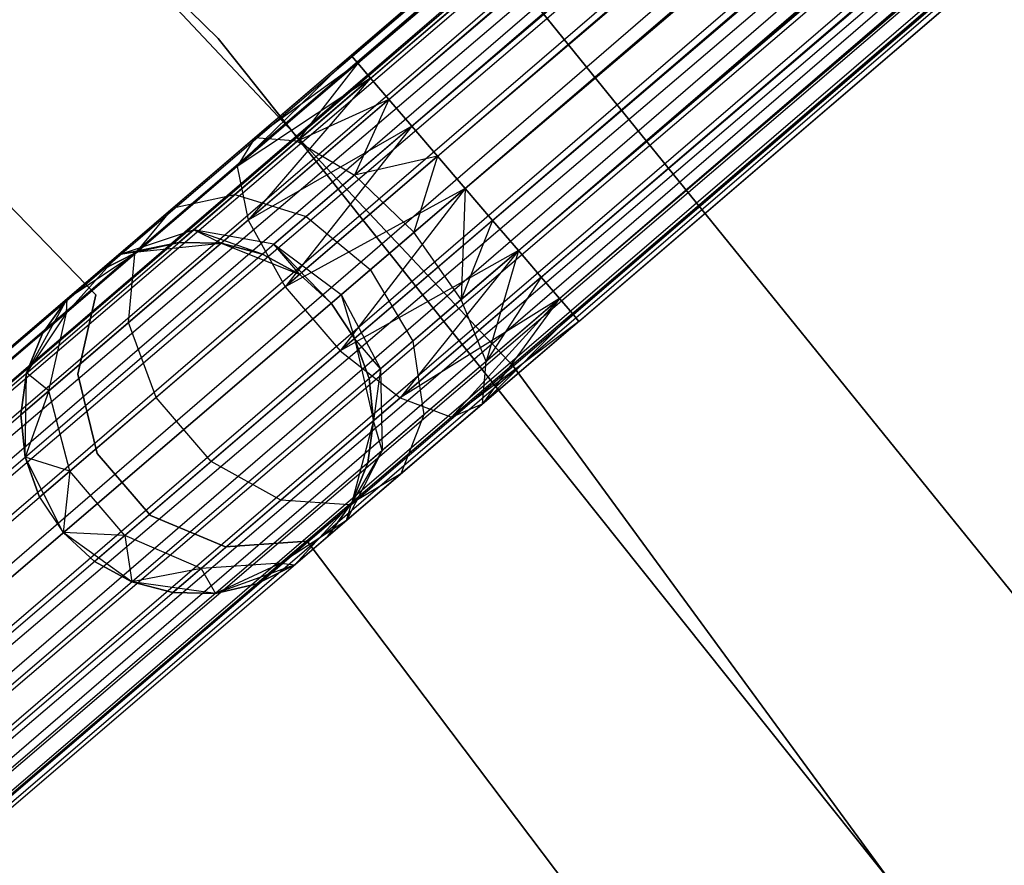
# Model space of a CAD drawing. Extents: x -189 to 189, y -189 to 189.
# Tile 286 of 338: x 44.89 to 50.47, y 36.73 to 41.53. Entities that reach past the tile are written whole.
import ezdxf

# ---------------------------------------------------------------- set-up
doc = ezdxf.new("R2010")
doc.units = 0
doc.header["$LTSCALE"] = 25.4
doc.layers.get('0').update_dxf_attribs({"linetype": 'CONTINUOUS'})

# ---------------------------------------------------------------- blocks, each defined once
blk = doc.blocks.new('NL2500012474_STL')
at = {"color": 0}
for p, q in [((318.6076, 110.3772, 177.3795), (223.4985, 28.8927, 177.6205)), ((318.6076, 110.3772, 177.3795), (223.4985, 28.8927, 177.3795)), ((318.6076, 110.3772, 177.3795), (223.4985, 28.8927, 177.6205)), ((318.6076, 110.3772, 177.3795), (223.4985, 28.8927, 177.3795)), ((223.536, 28.8489, 177.1454), (318.6076, 110.3772, 177.3795)), ((223.536, 28.8489, 177.1454), (318.6076, 110.3772, 177.3795)), ((223.6089, 28.7638, 176.9319), (318.6076, 110.3772, 177.3795)), ((223.6089, 28.7638, 176.9319), (318.6076, 110.3772, 177.3795)), ((318.6451, 110.3334, 177.8546), (223.4985, 28.8927, 177.6205)), ((318.6451, 110.3334, 177.8546), (223.4985, 28.8927, 177.6205)), ((318.6451, 110.3334, 177.8546), (223.536, 28.8489, 177.8546)), ((318.6451, 110.3334, 177.8546), (223.536, 28.8489, 177.8546)), ((318.6451, 110.3334, 177.8546), (223.6089, 28.7638, 178.0681)), ((318.6451, 110.3334, 177.8546), (223.6089, 28.7638, 178.0681)), ((223.6089, 28.7638, 176.9319), (318.718, 110.2483, 176.9319)), ((223.6089, 28.7638, 176.9319), (318.718, 110.2483, 176.9319)), ((223.7129, 28.6424, 176.7515), (318.718, 110.2483, 176.9319)), ((223.7129, 28.6424, 176.7515), (318.718, 110.2483, 176.9319)), ((223.842, 28.4918, 176.6146), (318.718, 110.2483, 176.9319)), ((223.842, 28.4918, 176.6146), (318.718, 110.2483, 176.9319)), ((318.822, 110.1269, 178.2485), (223.6089, 28.7638, 178.0681)), ((318.822, 110.1269, 178.2485), (223.6089, 28.7638, 178.0681)), ((318.822, 110.1269, 178.2485), (223.7129, 28.6424, 178.2485)), ((318.822, 110.1269, 178.2485), (223.7129, 28.6424, 178.2485)), ((318.9511, 109.9763, 176.6146), (223.842, 28.4918, 176.6146)), ((318.9511, 109.9763, 176.6146), (223.842, 28.4918, 176.6146)), ((223.9886, 28.3206, 176.5291), (318.9511, 109.9763, 176.6146)), ((223.9886, 28.3206, 176.5291), (318.9511, 109.9763, 176.6146)), ((224.1443, 28.1389, 176.5), (318.9511, 109.9763, 176.6146)), ((224.1443, 28.1389, 176.5), (318.9511, 109.9763, 176.6146)), ((319.0977, 109.8051, 178.4709), (223.7129, 28.6424, 178.2485)), ((319.0977, 109.8051, 178.4709), (223.7129, 28.6424, 178.2485)), ((319.0977, 109.8051, 178.4709), (223.842, 28.4918, 178.3855)), ((319.0977, 109.8051, 178.4709), (223.842, 28.4918, 178.3855)), ((319.0977, 109.8051, 178.4709), (223.9886, 28.3206, 178.4709)), ((319.0977, 109.8051, 178.4709), (223.9886, 28.3206, 178.4709)), ((319.2534, 109.6234, 178.5), (224.1443, 28.1389, 178.5)), ((319.2534, 109.6234, 178.5), (224.1443, 28.1389, 178.5)), ((224.1443, 28.1389, 176.5), (319.2534, 109.6234, 176.5)), ((224.1443, 28.1389, 176.5), (319.2534, 109.6234, 176.5)), ((224.3, 27.9571, 176.5291), (319.2534, 109.6234, 176.5)), ((224.3, 27.9571, 176.5291), (319.2534, 109.6234, 176.5)), ((224.4467, 27.7859, 176.6146), (319.2534, 109.6234, 176.5)), ((224.4467, 27.7859, 176.6146), (319.2534, 109.6234, 176.5)), ((319.4091, 109.4416, 178.4709), (224.3, 27.9571, 178.4709)), ((319.4091, 109.4416, 178.4709), (224.3, 27.9571, 178.4709)), ((319.5558, 109.2705, 176.6146), (224.4467, 27.7859, 176.6146)), ((319.5558, 109.2705, 176.6146), (224.4467, 27.7859, 176.6146)), ((319.5558, 109.2705, 176.6146), (224.5758, 27.6353, 176.7515)), ((319.5558, 109.2705, 176.6146), (224.5758, 27.6353, 176.7515)), ((319.5558, 109.2705, 176.6146), (224.6798, 27.5139, 176.9319)), ((319.5558, 109.2705, 176.6146), (224.6798, 27.5139, 176.9319)), ((319.6849, 109.1198, 178.2485), (224.3, 27.9571, 178.4709)), ((319.6849, 109.1198, 178.2485), (224.3, 27.9571, 178.4709)), ((319.6849, 109.1198, 178.2485), (224.4467, 27.7859, 178.3855)), ((319.6849, 109.1198, 178.2485), (224.4467, 27.7859, 178.3855)), ((319.6849, 109.1198, 178.2485), (224.5758, 27.6353, 178.2485)), ((319.6849, 109.1198, 178.2485), (224.5758, 27.6353, 178.2485)), ((319.7889, 108.9984, 176.9319), (224.6798, 27.5139, 176.9319)), ((319.7889, 108.9984, 176.9319), (224.6798, 27.5139, 176.9319)), ((319.7889, 108.9984, 176.9319), (224.7527, 27.4288, 177.1454)), ((319.7889, 108.9984, 176.9319), (224.7527, 27.4288, 177.1454)), ((319.7889, 108.9984, 176.9319), (224.7902, 27.385, 177.3795)), ((319.7889, 108.9984, 176.9319), (224.7902, 27.385, 177.3795)), ((319.8618, 108.9133, 177.8546), (224.5758, 27.6353, 178.2485)), ((319.8618, 108.9133, 177.8546), (224.5758, 27.6353, 178.2485)), ((319.8618, 108.9133, 177.8546), (224.6798, 27.5139, 178.0681)), ((319.8618, 108.9133, 177.8546), (224.6798, 27.5139, 178.0681)), ((319.8618, 108.9133, 177.8546), (224.7527, 27.4288, 177.8546)), ((319.8618, 108.9133, 177.8546), (224.7527, 27.4288, 177.8546)), ((319.8993, 108.8695, 177.3795), (224.7527, 27.4288, 177.8546)), ((319.8993, 108.8695, 177.3795), (224.7527, 27.4288, 177.8546)), ((319.8993, 108.8695, 177.3795), (224.7902, 27.385, 177.3795)), ((319.8993, 108.8695, 177.3795), (224.7902, 27.385, 177.6205)), ((319.8993, 108.8695, 177.3795), (224.7902, 27.385, 177.3795)), ((319.8993, 108.8695, 177.3795), (224.7902, 27.385, 177.6205)), ((238.079, 41.3846, 27.3795), (312.7663, 105.3727, 27.6205)), ((238.079, 41.3846, 27.3795), (312.7663, 105.3727, 27.6205)), ((238.079, 41.3846, 27.6205), (312.7663, 105.3727, 27.6205)), ((238.079, 41.3846, 27.6205), (312.7663, 105.3727, 27.6205)), ((238.1166, 41.3408, 27.1454), (312.7663, 105.3727, 27.6205)), ((238.1166, 41.3408, 27.1454), (312.7663, 105.3727, 27.6205)), ((238.1166, 41.3408, 27.1454), (312.8038, 105.3289, 27.1454)), ((238.1166, 41.3408, 27.1454), (312.8038, 105.3289, 27.1454)), ((238.1895, 41.2557, 26.9319), (312.8038, 105.3289, 27.1454)), ((238.1895, 41.2557, 26.9319), (312.8038, 105.3289, 27.1454)), ((238.079, 41.3846, 27.6205), (312.8767, 105.2438, 28.0681)), ((238.079, 41.3846, 27.6205), (312.8767, 105.2438, 28.0681)), ((238.1166, 41.3408, 27.8546), (312.8767, 105.2438, 28.0681)), ((238.1166, 41.3408, 27.8546), (312.8767, 105.2438, 28.0681)), ((238.1895, 41.2557, 28.0681), (312.8767, 105.2438, 28.0681)), ((238.1895, 41.2557, 28.0681), (312.8767, 105.2438, 28.0681)), ((238.1895, 41.2557, 26.9319), (312.9807, 105.1224, 26.7515)), ((238.1895, 41.2557, 26.9319), (312.9807, 105.1224, 26.7515)), ((238.2935, 41.1343, 26.7515), (312.9807, 105.1224, 26.7515)), ((238.2935, 41.1343, 26.7515), (312.9807, 105.1224, 26.7515)), ((238.4225, 40.9836, 26.6146), (312.9807, 105.1224, 26.7515)), ((238.4225, 40.9836, 26.6146), (312.9807, 105.1224, 26.7515)), ((238.1895, 41.2557, 28.0681), (313.1098, 104.9718, 28.3855)), ((238.1895, 41.2557, 28.0681), (313.1098, 104.9718, 28.3855)), ((238.2935, 41.1343, 28.2485), (313.1098, 104.9718, 28.3855)), ((238.2935, 41.1343, 28.2485), (313.1098, 104.9718, 28.3855)), ((238.4225, 40.9836, 28.3855), (313.1098, 104.9718, 28.3855)), ((238.4225, 40.9836, 28.3855), (313.1098, 104.9718, 28.3855)), ((238.4225, 40.9836, 26.6146), (313.2564, 104.8006, 26.5291)), ((238.4225, 40.9836, 26.6146), (313.2564, 104.8006, 26.5291)), ((238.5692, 40.8125, 26.5291), (313.2564, 104.8006, 26.5291)), ((238.5692, 40.8125, 26.5291), (313.2564, 104.8006, 26.5291)), ((238.4225, 40.9836, 28.3855), (313.4122, 104.6189, 28.5)), ((238.4225, 40.9836, 28.3855), (313.4122, 104.6189, 28.5)), ((238.5692, 40.8125, 28.4709), (313.4122, 104.6189, 28.5)), ((238.5692, 40.8125, 28.4709), (313.4122, 104.6189, 28.5)), ((313.4122, 104.6189, 28.5), (238.7249, 40.6307, 28.5)), ((238.7249, 40.6307, 26.5), (313.4122, 104.6189, 26.5)), ((238.7249, 40.6307, 26.5), (313.4122, 104.6189, 26.5)), ((313.4122, 104.6189, 28.5), (238.7249, 40.6307, 28.5)), ((238.8806, 40.449, 26.5291), (313.5679, 104.4371, 26.5291)), ((238.8806, 40.449, 26.5291), (313.5679, 104.4371, 26.5291)), ((239.0273, 40.2778, 26.6146), (313.5679, 104.4371, 26.5291)), ((239.0273, 40.2778, 26.6146), (313.5679, 104.4371, 26.5291)), ((238.7249, 40.6307, 28.5), (313.7145, 104.2659, 28.3855)), ((238.7249, 40.6307, 28.5), (313.7145, 104.2659, 28.3855)), ((238.8806, 40.449, 28.4709), (313.7145, 104.2659, 28.3855)), ((238.8806, 40.449, 28.4709), (313.7145, 104.2659, 28.3855)), ((239.0273, 40.2778, 28.3855), (313.7145, 104.2659, 28.3855)), ((239.0273, 40.2778, 28.3855), (313.7145, 104.2659, 28.3855)), ((239.0273, 40.2778, 26.6146), (313.8436, 104.1153, 26.7515)), ((239.0273, 40.2778, 26.6146), (313.8436, 104.1153, 26.7515)), ((239.1563, 40.1272, 26.7515), (313.8436, 104.1153, 26.7515)), ((239.1563, 40.1272, 26.7515), (313.8436, 104.1153, 26.7515)), ((239.2604, 40.0058, 26.9319), (313.8436, 104.1153, 26.7515)), ((239.2604, 40.0058, 26.9319), (313.8436, 104.1153, 26.7515)), ((239.0273, 40.2778, 28.3855), (313.9476, 103.9939, 28.0681)), ((239.0273, 40.2778, 28.3855), (313.9476, 103.9939, 28.0681)), ((239.1563, 40.1272, 28.2485), (313.9476, 103.9939, 28.0681)), ((239.1563, 40.1272, 28.2485), (313.9476, 103.9939, 28.0681)), ((239.2604, 40.0058, 28.0681), (313.9476, 103.9939, 28.0681)), ((239.2604, 40.0058, 28.0681), (313.9476, 103.9939, 28.0681)), ((239.2604, 40.0058, 26.9319), (314.0205, 103.9088, 27.1454)), ((239.2604, 40.0058, 26.9319), (314.0205, 103.9088, 27.1454)), ((239.3333, 39.9207, 27.1454), (314.0205, 103.9088, 27.1454)), ((239.3333, 39.9207, 27.1454), (314.0205, 103.9088, 27.1454)), ((239.3708, 39.8769, 27.6205), (314.0205, 103.9088, 27.1454)), ((239.3708, 39.8769, 27.6205), (314.0205, 103.9088, 27.1454)), ((239.3708, 39.8769, 27.3795), (314.0205, 103.9088, 27.1454)), ((239.3708, 39.8769, 27.3795), (314.0205, 103.9088, 27.1454)), ((239.2604, 40.0058, 28.0681), (314.058, 103.865, 27.6205)), ((239.2604, 40.0058, 28.0681), (314.058, 103.865, 27.6205)), ((239.3333, 39.9207, 27.8546), (314.058, 103.865, 27.6205)), ((239.3333, 39.9207, 27.8546), (314.058, 103.865, 27.6205)), ((239.3708, 39.8769, 27.6205), (314.058, 103.865, 27.6205)), ((239.3708, 39.8769, 27.6205), (314.058, 103.865, 27.6205)), ((231.9887, 46.7231, 20), (237.3248, 41.48, 20)), ((237.3248, 41.48, 19), (231.9887, 46.7231, 19)), ((231.9887, 46.7231, 20), (237.3248, 41.48, 20)), ((237.3248, 41.48, 19), (231.9887, 46.7231, 19)), ((233.7693, 45.1803, 26.5), (239.0005, 39.6209, 26.5)), ((239.0005, 39.6209, 17), (233.7693, 45.1803, 17)), ((239.0005, 39.6209, 17), (233.7693, 45.1803, 17)), ((233.7693, 45.1803, 26.5), (239.0005, 39.6209, 26.5)), ((232.7271, 44.055, 22), (236.6325, 40.0275, 22)), ((236.6325, 40.0275, 20), (232.7271, 44.055, 20)), ((236.6325, 40.0275, 20), (232.7271, 44.055, 20)), ((232.7271, 44.055, 22), (236.6325, 40.0275, 22)), ((243.0006, 36.8865, 26.5), (238.1768, 42.8473, 26.5)), ((238.1768, 42.8473, 17), (243.0006, 36.8865, 17)), ((243.0006, 36.8865, 26.5), (238.1768, 42.8473, 26.5)), ((238.1768, 42.8473, 17), (243.0006, 36.8865, 17)), ((237.3248, 41.48, 20), (237.3248, 41.48, 19)), ((237.3248, 41.48, 20), (241.9899, 35.6319, 20)), ((241.9899, 35.6319, 19), (237.3248, 41.48, 19)), ((237.3248, 41.48, 20), (237.3248, 41.48, 19)), ((237.3248, 41.48, 20), (241.9899, 35.6319, 20)), ((241.9899, 35.6319, 19), (237.3248, 41.48, 19)), ((238.079, 41.3846, 27.6205), (237.4323, 40.7545, 27.6754)), ((238.079, 41.3846, 27.6205), (237.4323, 40.7545, 27.6754)), ((238.079, 41.3846, 27.3795), (237.5328, 40.9167, 27.2364)), ((238.079, 41.3846, 27.6205), (237.5328, 40.9167, 27.2364)), ((238.079, 41.3846, 27.6205), (237.5328, 40.9167, 27.2364)), ((238.079, 41.3846, 27.3795), (237.5328, 40.9167, 27.2364)), ((238.1166, 41.3408, 27.1454), (238.079, 41.3846, 27.3795)), ((238.079, 41.3846, 27.6205), (238.1166, 41.3408, 27.8546)), ((238.079, 41.3846, 27.6205), (238.1166, 41.3408, 27.8546)), ((238.1166, 41.3408, 27.1454), (238.079, 41.3846, 27.3795)), ((238.1166, 41.3408, 27.8546), (237.4323, 40.7545, 27.6754)), ((238.1166, 41.3408, 27.8546), (237.4323, 40.7545, 27.6754)), ((238.1166, 41.3408, 27.1454), (237.5328, 40.9167, 27.2364)), ((238.1166, 41.3408, 27.1454), (237.5328, 40.9167, 27.2364)), ((238.1166, 41.3408, 27.1454), (237.7733, 40.8992, 26.8229)), ((238.1166, 41.3408, 27.1454), (237.7733, 40.8992, 26.8229)), ((238.1895, 41.2557, 26.9319), (238.1166, 41.3408, 27.1454)), ((238.1166, 41.3408, 27.8546), (238.1895, 41.2557, 28.0681)), ((238.1166, 41.3408, 27.8546), (238.1895, 41.2557, 28.0681)), ((238.1895, 41.2557, 26.9319), (238.1166, 41.3408, 27.1454)), ((238.1895, 41.2557, 28.0681), (237.4323, 40.7545, 27.6754)), ((238.1895, 41.2557, 28.0681), (237.4323, 40.7545, 27.6754)), ((238.1895, 41.2557, 28.0681), (237.4947, 40.45, 28.0393)), ((238.1895, 41.2557, 28.0681), (237.4947, 40.45, 28.0393)), ((238.1895, 41.2557, 26.9319), (237.7733, 40.8992, 26.8229)), ((238.1895, 41.2557, 26.9319), (237.7733, 40.8992, 26.8229)), ((238.2935, 41.1343, 26.7515), (238.1895, 41.2557, 26.9319)), ((238.1895, 41.2557, 28.0681), (238.2935, 41.1343, 28.2485)), ((238.1895, 41.2557, 28.0681), (238.2935, 41.1343, 28.2485)), ((238.2935, 41.1343, 26.7515), (238.1895, 41.2557, 26.9319)), ((238.2935, 41.1343, 28.2485), (237.4947, 40.45, 28.0393)), ((238.2935, 41.1343, 28.2485), (237.4947, 40.45, 28.0393)), ((238.2935, 41.1343, 26.7515), (237.7733, 40.8992, 26.8229)), ((238.2935, 41.1343, 26.7515), (237.7733, 40.8992, 26.8229)), ((238.2935, 41.1343, 26.7515), (238.0986, 40.7061, 26.5297)), ((238.2935, 41.1343, 26.7515), (238.0986, 40.7061, 26.5297)), ((238.4225, 40.9836, 26.6146), (238.2935, 41.1343, 26.7515)), ((238.2935, 41.1343, 28.2485), (238.4225, 40.9836, 28.3855)), ((238.2935, 41.1343, 28.2485), (238.4225, 40.9836, 28.3855)), ((238.4225, 40.9836, 26.6146), (238.2935, 41.1343, 26.7515)), ((238.4225, 40.9836, 28.3855), (237.4947, 40.45, 28.0393)), ((238.4225, 40.9836, 28.3855), (237.4947, 40.45, 28.0393)), ((238.4225, 40.9836, 28.3855), (237.7058, 40.0728, 28.2448)), ((238.4225, 40.9836, 28.3855), (237.7058, 40.0728, 28.2448)), ((238.4225, 40.9836, 26.6146), (238.0986, 40.7061, 26.5297)), ((238.4225, 40.9836, 26.6146), (238.0986, 40.7061, 26.5297)), ((238.5692, 40.8125, 26.5291), (238.4225, 40.9836, 26.6146)), ((238.4225, 40.9836, 28.3855), (238.5692, 40.8125, 28.4709)), ((238.4225, 40.9836, 28.3855), (238.5692, 40.8125, 28.4709)), ((238.5692, 40.8125, 26.5291), (238.4225, 40.9836, 26.6146)), ((237.5328, 40.9167, 27.2364), (237.0698, 40.5199, 26.829)), ((237.5328, 40.9167, 27.2364), (237.0698, 40.5199, 26.829)), ((237.7733, 40.8992, 26.8229), (237.4205, 40.5969, 26.5125)), ((237.7733, 40.8992, 26.8229), (237.4205, 40.5969, 26.5125)), ((237.5328, 40.9167, 27.2364), (237.4323, 40.7545, 27.6754)), ((237.5328, 40.9167, 27.2364), (237.4323, 40.7545, 27.6754)), ((237.7733, 40.8992, 26.8229), (237.5328, 40.9167, 27.2364)), ((237.7733, 40.8992, 26.8229), (237.5328, 40.9167, 27.2364)), ((237.7733, 40.8992, 26.8229), (238.0986, 40.7061, 26.5297)), ((237.7733, 40.8992, 26.8229), (238.0986, 40.7061, 26.5297)), ((238.5692, 40.8125, 28.4709), (237.7058, 40.0728, 28.2448)), ((238.5692, 40.8125, 28.4709), (237.7058, 40.0728, 28.2448)), ((238.5692, 40.8125, 26.5291), (238.0986, 40.7061, 26.5297)), ((238.5692, 40.8125, 26.5291), (238.0986, 40.7061, 26.5297)), ((238.5692, 40.8125, 26.5291), (238.4343, 40.3818, 26.4239)), ((238.5692, 40.8125, 26.5291), (238.4343, 40.3818, 26.4239)), ((238.7249, 40.6307, 26.5), (238.5692, 40.8125, 26.5291)), ((238.5692, 40.8125, 28.4709), (238.7249, 40.6307, 28.5)), ((238.5692, 40.8125, 28.4709), (238.7249, 40.6307, 28.5)), ((238.7249, 40.6307, 26.5), (238.5692, 40.8125, 26.5291)), ((237.4323, 40.7545, 27.6754), (236.8522, 40.2575, 27.165)), ((237.4323, 40.7545, 27.6754), (236.8522, 40.2575, 27.165)), ((237.4323, 40.7545, 27.6754), (237.4947, 40.45, 28.0393)), ((237.4323, 40.7545, 27.6754), (237.4947, 40.45, 28.0393)), ((238.0986, 40.7061, 26.5297), (237.8241, 40.4709, 26.2881)), ((238.0986, 40.7061, 26.5297), (237.8241, 40.4709, 26.2881)), ((238.0986, 40.7061, 26.5297), (238.4343, 40.3818, 26.4239)), ((238.0986, 40.7061, 26.5297), (238.4343, 40.3818, 26.4239)), ((237.0698, 40.5199, 26.829), (237.4205, 40.5969, 26.5125)), ((237.0698, 40.5199, 26.829), (237.4205, 40.5969, 26.5125)), ((237.4205, 40.5969, 26.5125), (237.1848, 40.395, 26.048)), ((237.4205, 40.5969, 26.5125), (237.1848, 40.395, 26.048)), ((237.4205, 40.5969, 26.5125), (237.8241, 40.4709, 26.2881)), ((237.4205, 40.5969, 26.5125), (237.8241, 40.4709, 26.2881)), ((238.7249, 40.6307, 28.5), (237.7058, 40.0728, 28.2448)), ((238.7249, 40.6307, 28.5), (237.7058, 40.0728, 28.2448)), ((238.7249, 40.6307, 28.5), (238.0172, 39.7093, 28.2448)), ((238.7249, 40.6307, 28.5), (238.0172, 39.7093, 28.2448)), ((238.4343, 40.3818, 26.4239), (238.7249, 40.6307, 26.5)), ((238.4343, 40.3818, 26.4239), (238.7249, 40.6307, 26.5)), ((238.7249, 40.6307, 26.5), (238.7034, 40.0003, 26.5297)), ((238.7249, 40.6307, 26.5), (238.7034, 40.0003, 26.5297)), ((238.7249, 40.6307, 28.5), (238.8806, 40.449, 28.4709)), ((238.8806, 40.449, 26.5291), (238.7249, 40.6307, 26.5)), ((238.8806, 40.449, 26.5291), (238.7249, 40.6307, 26.5)), ((238.7249, 40.6307, 28.5), (238.8806, 40.449, 28.4709)), ((237.0698, 40.5199, 26.829), (236.7604, 40.2549, 26.2192)), ((237.0698, 40.5199, 26.829), (236.7604, 40.2549, 26.2192)), ((236.8522, 40.2575, 27.165), (237.0698, 40.5199, 26.829)), ((236.8522, 40.2575, 27.165), (237.0698, 40.5199, 26.829)), ((237.4947, 40.45, 28.0393), (236.8176, 39.8698, 27.4435)), ((237.4947, 40.45, 28.0393), (236.8176, 39.8698, 27.4435)), ((237.4947, 40.45, 28.0393), (237.7058, 40.0728, 28.2448)), ((237.4947, 40.45, 28.0393), (237.7058, 40.0728, 28.2448)), ((237.8241, 40.4709, 26.2881), (237.6406, 40.3137, 25.9265)), ((237.8241, 40.4709, 26.2881), (237.6406, 40.3137, 25.9265)), ((237.8241, 40.4709, 26.2881), (238.1879, 40.1707, 26.2071)), ((237.8241, 40.4709, 26.2881), (238.1879, 40.1707, 26.2071)), ((238.8806, 40.449, 28.4709), (238.0172, 39.7093, 28.2448)), ((238.8806, 40.449, 28.4709), (238.0172, 39.7093, 28.2448)), ((238.8806, 40.449, 26.5291), (238.7034, 40.0003, 26.5297)), ((238.8806, 40.449, 26.5291), (238.7034, 40.0003, 26.5297)), ((238.8806, 40.449, 28.4709), (239.0273, 40.2778, 28.3855)), ((239.0273, 40.2778, 26.6146), (238.8806, 40.449, 26.5291)), ((239.0273, 40.2778, 26.6146), (238.8806, 40.449, 26.5291)), ((238.8806, 40.449, 28.4709), (239.0273, 40.2778, 28.3855)), ((236.7604, 40.2549, 26.2192), (237.1848, 40.395, 26.048)), ((236.7604, 40.2549, 26.2192), (237.1848, 40.395, 26.048)), ((237.1848, 40.395, 26.048), (237.102, 40.3241, 25.5)), ((237.1848, 40.395, 26.048), (237.102, 40.3241, 25.5)), ((237.6406, 40.3137, 25.9265), (237.1848, 40.395, 26.048)), ((237.5762, 40.2585, 25.5), (237.1848, 40.395, 26.048)), ((237.6406, 40.3137, 25.9265), (237.1848, 40.395, 26.048)), ((237.5762, 40.2585, 25.5), (237.1848, 40.395, 26.048)), ((237.3431, 40.3201, 25.5), (237.1848, 40.395, 26.048)), ((237.3431, 40.3201, 25.5), (237.1848, 40.395, 26.048)), ((238.1879, 40.1707, 26.2071), (238.4343, 40.3818, 26.4239)), ((238.1879, 40.1707, 26.2071), (238.4343, 40.3818, 26.4239)), ((238.7034, 40.0003, 26.5297), (238.4343, 40.3818, 26.4239)), ((238.7034, 40.0003, 26.5297), (238.4343, 40.3818, 26.4239)), ((237.102, 40.3241, 25.5), (236.7604, 40.2549, 26.2192)), ((237.102, 40.3241, 25.5), (236.7604, 40.2549, 26.2192)), ((237.102, 40.3241, 25.5), (236.8671, 40.2703, 25.5)), ((236.8671, 40.2703, 20), (237.102, 40.3241, 25.5)), ((237.102, 40.3241, 25.5), (236.8671, 40.2703, 25.5)), ((236.8671, 40.2703, 20), (237.102, 40.3241, 25.5)), ((236.8671, 40.2703, 20), (237.3431, 40.3201, 20)), ((236.8671, 40.2703, 20), (237.3431, 40.3201, 20)), ((237.3431, 40.3201, 25.5), (237.102, 40.3241, 25.5)), ((237.102, 40.3241, 25.5), (237.3431, 40.3201, 20)), ((237.102, 40.3241, 25.5), (237.3431, 40.3201, 20)), ((237.3431, 40.3201, 25.5), (237.102, 40.3241, 25.5)), ((237.3431, 40.3201, 20), (237.7877, 40.1429, 20)), ((237.5762, 40.2585, 25.5), (237.3431, 40.3201, 25.5)), ((237.3431, 40.3201, 20), (237.5762, 40.2585, 25.5)), ((237.3431, 40.3201, 20), (237.7877, 40.1429, 20)), ((237.3431, 40.3201, 25.5), (237.3431, 40.3201, 20)), ((237.3431, 40.3201, 25.5), (237.3431, 40.3201, 20)), ((237.5762, 40.2585, 25.5), (237.3431, 40.3201, 25.5)), ((237.3431, 40.3201, 20), (237.5762, 40.2585, 25.5)), ((237.5762, 40.2585, 25.5), (237.6406, 40.3137, 25.9265)), ((237.5762, 40.2585, 25.5), (237.6406, 40.3137, 25.9265)), ((237.7877, 40.1429, 25.5), (237.6406, 40.3137, 25.9265)), ((237.6406, 40.3137, 25.9265), (237.9655, 39.9801, 25.5)), ((237.7877, 40.1429, 25.5), (237.6406, 40.3137, 25.9265)), ((237.6406, 40.3137, 25.9265), (237.9655, 39.9801, 25.5)), ((237.6406, 40.3137, 25.9265), (238.0233, 40.0296, 25.8827)), ((237.6406, 40.3137, 25.9265), (238.0233, 40.0296, 25.8827)), ((236.8522, 40.2575, 27.165), (236.4646, 39.9255, 26.4011)), ((236.8522, 40.2575, 27.165), (236.4646, 39.9255, 26.4011)), ((236.4646, 39.9255, 26.4011), (236.7604, 40.2549, 26.2192)), ((236.4646, 39.9255, 26.4011), (236.7604, 40.2549, 26.2192)), ((236.4687, 40.0049, 20), (236.8671, 40.2703, 20)), ((236.4687, 40.0049, 20), (236.8671, 40.2703, 20)), ((236.7604, 40.2549, 26.2192), (236.4687, 40.0049, 25.5)), ((236.7604, 40.2549, 26.2192), (236.4687, 40.0049, 25.5)), ((236.8671, 40.2703, 25.5), (236.6518, 40.1618, 25.5)), ((236.6518, 40.1618, 25.5), (236.8671, 40.2703, 20)), ((236.6518, 40.1618, 25.5), (236.8671, 40.2703, 20)), ((236.8671, 40.2703, 25.5), (236.6518, 40.1618, 25.5)), ((236.7604, 40.2549, 26.2192), (236.6518, 40.1618, 25.5)), ((236.7604, 40.2549, 26.2192), (236.6518, 40.1618, 25.5)), ((236.8671, 40.2703, 25.5), (236.7604, 40.2549, 26.2192)), ((236.8671, 40.2703, 25.5), (236.7604, 40.2549, 26.2192)), ((236.8176, 39.8698, 27.4435), (236.8522, 40.2575, 27.165)), ((236.8176, 39.8698, 27.4435), (236.8522, 40.2575, 27.165)), ((236.8671, 40.2703, 25.5), (236.8671, 40.2703, 20)), ((236.8671, 40.2703, 25.5), (236.8671, 40.2703, 20)), ((237.7877, 40.1429, 25.5), (237.5762, 40.2585, 25.5)), ((237.5762, 40.2585, 25.5), (237.7877, 40.1429, 20)), ((237.5762, 40.2585, 25.5), (237.7877, 40.1429, 20)), ((237.7877, 40.1429, 25.5), (237.5762, 40.2585, 25.5)), ((239.0273, 40.2778, 28.3855), (238.0172, 39.7093, 28.2448)), ((239.0273, 40.2778, 28.3855), (238.0172, 39.7093, 28.2448)), ((239.0273, 40.2778, 28.3855), (238.3576, 39.4428, 28.0393)), ((239.0273, 40.2778, 28.3855), (238.3576, 39.4428, 28.0393)), ((239.0273, 40.2778, 26.6146), (238.7034, 40.0003, 26.5297)), ((239.0273, 40.2778, 26.6146), (238.7034, 40.0003, 26.5297)), ((239.0273, 40.2778, 26.6146), (238.8442, 39.6492, 26.8229)), ((239.0273, 40.2778, 26.6146), (238.8442, 39.6492, 26.8229)), ((239.0273, 40.2778, 28.3855), (239.1563, 40.1272, 28.2485)), ((239.1563, 40.1272, 26.7515), (239.0273, 40.2778, 26.6146)), ((239.1563, 40.1272, 26.7515), (239.0273, 40.2778, 26.6146)), ((239.0273, 40.2778, 28.3855), (239.1563, 40.1272, 28.2485)), ((236.4687, 40.0049, 20), (236.6518, 40.1618, 25.5)), ((236.4687, 40.0049, 20), (236.6518, 40.1618, 25.5)), ((237.7877, 40.1429, 20), (237.9655, 39.9801, 20)), ((237.9655, 39.9801, 25.5), (237.7877, 40.1429, 25.5)), ((237.7877, 40.1429, 25.5), (237.7877, 40.1429, 20)), ((237.7877, 40.1429, 25.5), (237.7877, 40.1429, 20)), ((237.9655, 39.9801, 25.5), (237.7877, 40.1429, 25.5)), ((237.7877, 40.1429, 20), (237.9655, 39.9801, 20)), ((238.0233, 40.0296, 25.8827), (238.1879, 40.1707, 26.2071)), ((238.0233, 40.0296, 25.8827), (238.1879, 40.1707, 26.2071)), ((238.1879, 40.1707, 26.2071), (238.4288, 39.7651, 26.2881)), ((238.1879, 40.1707, 26.2071), (238.4288, 39.7651, 26.2881)), ((239.1563, 40.1272, 28.2485), (238.3576, 39.4428, 28.0393)), ((239.1563, 40.1272, 28.2485), (238.3576, 39.4428, 28.0393)), ((239.1563, 40.1272, 26.7515), (238.8442, 39.6492, 26.8229)), ((239.1563, 40.1272, 26.7515), (238.8442, 39.6492, 26.8229)), ((239.1563, 40.1272, 28.2485), (239.2604, 40.0058, 28.0681)), ((239.2604, 40.0058, 26.9319), (239.1563, 40.1272, 26.7515)), ((239.2604, 40.0058, 26.9319), (239.1563, 40.1272, 26.7515)), ((239.1563, 40.1272, 28.2485), (239.2604, 40.0058, 28.0681)), ((236.6325, 40.0275, 22), (236.5293, 39.5767, 22)), ((236.5293, 39.5767, 20), (236.6325, 40.0275, 20)), ((236.5293, 39.5767, 20), (236.6325, 40.0275, 20)), ((236.6325, 40.0275, 22), (236.5293, 39.5767, 22)), ((236.6325, 40.0275, 22), (236.6325, 40.0275, 20)), ((236.6325, 40.0275, 22), (236.6325, 40.0275, 20)), ((237.7058, 40.0728, 28.2448), (236.9739, 39.4457, 27.6008)), ((237.7058, 40.0728, 28.2448), (236.9739, 39.4457, 27.6008)), ((237.7058, 40.0728, 28.2448), (238.0172, 39.7093, 28.2448)), ((237.7058, 40.0728, 28.2448), (238.0172, 39.7093, 28.2448)), ((237.9655, 39.9801, 25.5), (238.0233, 40.0296, 25.8827)), ((237.9655, 39.9801, 25.5), (238.0233, 40.0296, 25.8827)), ((238.0233, 40.0296, 25.8827), (238.0991, 39.7795, 25.5)), ((238.0233, 40.0296, 25.8827), (238.0991, 39.7795, 25.5)), ((238.0233, 40.0296, 25.8827), (238.2453, 39.6079, 25.9265)), ((238.0233, 40.0296, 25.8827), (238.2453, 39.6079, 25.9265)), ((236.2393, 39.5849, 20), (236.4687, 40.0049, 20)), ((236.2393, 39.5849, 20), (236.4687, 40.0049, 20)), ((236.4687, 40.0049, 25.5), (236.3285, 39.8088, 25.5)), ((236.3285, 39.8088, 25.5), (236.4687, 40.0049, 20)), ((236.3285, 39.8088, 25.5), (236.4687, 40.0049, 20)), ((236.4687, 40.0049, 25.5), (236.3285, 39.8088, 25.5)), ((236.4646, 39.9255, 26.4011), (236.4687, 40.0049, 25.5)), ((236.4646, 39.9255, 26.4011), (236.4687, 40.0049, 25.5)), ((236.4687, 40.0049, 25.5), (236.4687, 40.0049, 20)), ((236.4687, 40.0049, 25.5), (236.4687, 40.0049, 20)), ((237.9655, 39.9801, 20), (238.0991, 39.7795, 20)), ((238.0991, 39.7795, 25.5), (237.9655, 39.9801, 25.5)), ((237.9655, 39.9801, 25.5), (237.9655, 39.9801, 20)), ((237.9655, 39.9801, 25.5), (237.9655, 39.9801, 20)), ((238.0991, 39.7795, 25.5), (237.9655, 39.9801, 25.5)), ((237.9655, 39.9801, 20), (238.0991, 39.7795, 20)), ((239.2604, 40.0058, 28.0681), (238.3576, 39.4428, 28.0393)), ((239.2604, 40.0058, 28.0681), (238.3576, 39.4428, 28.0393)), ((238.7034, 40.0003, 26.5297), (238.4288, 39.7651, 26.2881)), ((238.7034, 40.0003, 26.5297), (238.4288, 39.7651, 26.2881)), ((239.2604, 40.0058, 28.0681), (238.649, 39.3344, 27.6754)), ((239.2604, 40.0058, 28.0681), (238.649, 39.3344, 27.6754)), ((238.8442, 39.6492, 26.8229), (238.7034, 40.0003, 26.5297)), ((238.8442, 39.6492, 26.8229), (238.7034, 40.0003, 26.5297)), ((239.2604, 40.0058, 26.9319), (238.8246, 39.4089, 27.2364)), ((239.2604, 40.0058, 26.9319), (238.8246, 39.4089, 27.2364)), ((239.2604, 40.0058, 26.9319), (238.8442, 39.6492, 26.8229)), ((239.2604, 40.0058, 26.9319), (238.8442, 39.6492, 26.8229)), ((239.2604, 40.0058, 28.0681), (239.3333, 39.9207, 27.8546)), ((239.3333, 39.9207, 27.1454), (239.2604, 40.0058, 26.9319)), ((239.3333, 39.9207, 27.1454), (239.2604, 40.0058, 26.9319)), ((239.2604, 40.0058, 28.0681), (239.3333, 39.9207, 27.8546)), ((236.4646, 39.9255, 26.4011), (236.2393, 39.5849, 25.5)), ((236.4646, 39.9255, 26.4011), (236.2393, 39.5849, 25.5)), ((236.4646, 39.9255, 26.4011), (236.3285, 39.8088, 25.5)), ((236.4646, 39.9255, 26.4011), (236.3285, 39.8088, 25.5)), ((236.3651, 39.4822, 26.5518), (236.4646, 39.9255, 26.4011)), ((236.3651, 39.4822, 26.5518), (236.4646, 39.9255, 26.4011)), ((239.3333, 39.9207, 27.8546), (238.649, 39.3344, 27.6754)), ((239.3333, 39.9207, 27.8546), (238.649, 39.3344, 27.6754)), ((239.3333, 39.9207, 27.1454), (238.8246, 39.4089, 27.2364)), ((239.3333, 39.9207, 27.1454), (238.8246, 39.4089, 27.2364)), ((239.3333, 39.9207, 27.8546), (239.3708, 39.8769, 27.6205)), ((239.3708, 39.8769, 27.3795), (239.3333, 39.9207, 27.1454)), ((239.3708, 39.8769, 27.3795), (239.3333, 39.9207, 27.1454)), ((239.3333, 39.9207, 27.8546), (239.3708, 39.8769, 27.6205)), ((236.8176, 39.8698, 27.4435), (236.3651, 39.4822, 26.5518)), ((236.8176, 39.8698, 27.4435), (236.3651, 39.4822, 26.5518)), ((236.9739, 39.4457, 27.6008), (236.8176, 39.8698, 27.4435)), ((236.9739, 39.4457, 27.6008), (236.8176, 39.8698, 27.4435)), ((239.3708, 39.8769, 27.6205), (238.649, 39.3344, 27.6754)), ((239.3708, 39.8769, 27.6205), (238.649, 39.3344, 27.6754)), ((239.3708, 39.8769, 27.6205), (238.8246, 39.4089, 27.2364)), ((239.3708, 39.8769, 27.3795), (238.8246, 39.4089, 27.2364)), ((239.3708, 39.8769, 27.3795), (238.8246, 39.4089, 27.2364)), ((239.3708, 39.8769, 27.6205), (238.8246, 39.4089, 27.2364)), ((236.3285, 39.8088, 25.5), (236.2393, 39.5849, 25.5)), ((236.2393, 39.5849, 20), (236.3285, 39.8088, 25.5)), ((236.3285, 39.8088, 25.5), (236.2393, 39.5849, 25.5)), ((236.2393, 39.5849, 20), (236.3285, 39.8088, 25.5)), ((238.0991, 39.7795, 20), (238.206, 39.3129, 20)), ((238.2453, 39.6079, 25.9265), (238.0991, 39.7795, 25.5)), ((238.2453, 39.6079, 25.9265), (238.0991, 39.7795, 25.5)), ((238.1809, 39.5527, 25.5), (238.0991, 39.7795, 25.5)), ((238.0991, 39.7795, 20), (238.1809, 39.5527, 25.5)), ((238.0991, 39.7795, 20), (238.206, 39.3129, 20)), ((238.0991, 39.7795, 25.5), (238.0991, 39.7795, 20)), ((238.0991, 39.7795, 25.5), (238.0991, 39.7795, 20)), ((238.1809, 39.5527, 25.5), (238.0991, 39.7795, 25.5)), ((238.0991, 39.7795, 20), (238.1809, 39.5527, 25.5)), ((238.4288, 39.7651, 26.2881), (238.2453, 39.6079, 25.9265)), ((238.4288, 39.7651, 26.2881), (238.2453, 39.6079, 25.9265)), ((238.4288, 39.7651, 26.2881), (238.4914, 39.347, 26.5125)), ((238.4288, 39.7651, 26.2881), (238.4914, 39.347, 26.5125)), ((238.0172, 39.7093, 28.2448), (237.2853, 39.0822, 27.6008)), ((238.0172, 39.7093, 28.2448), (237.2853, 39.0822, 27.6008)), ((238.0172, 39.7093, 28.2448), (238.3576, 39.4428, 28.0393)), ((238.0172, 39.7093, 28.2448), (238.3576, 39.4428, 28.0393)), ((238.8442, 39.6492, 26.8229), (238.4914, 39.347, 26.5125)), ((238.8442, 39.6492, 26.8229), (238.4914, 39.347, 26.5125)), ((238.8246, 39.4089, 27.2364), (238.8442, 39.6492, 26.8229)), ((238.8246, 39.4089, 27.2364), (238.8442, 39.6492, 26.8229)), ((236.2393, 39.5849, 25.5), (236.2062, 39.3461, 25.5)), ((236.2062, 39.3461, 25.5), (236.2393, 39.5849, 20)), ((236.2062, 39.3461, 25.5), (236.2393, 39.5849, 20)), ((236.2393, 39.5849, 25.5), (236.2062, 39.3461, 25.5)), ((236.2313, 39.1063, 20), (236.2393, 39.5849, 20)), ((236.2313, 39.1063, 20), (236.2393, 39.5849, 20)), ((236.3651, 39.4822, 26.5518), (236.2393, 39.5849, 25.5)), ((236.3651, 39.4822, 26.5518), (236.2393, 39.5849, 25.5)), ((236.2393, 39.5849, 25.5), (236.2393, 39.5849, 20)), ((236.2393, 39.5849, 25.5), (236.2393, 39.5849, 20)), ((238.2453, 39.6079, 25.9265), (238.1809, 39.5527, 25.5)), ((238.2453, 39.6079, 25.9265), (238.1809, 39.5527, 25.5)), ((238.2453, 39.6079, 25.9265), (238.206, 39.3129, 25.5)), ((238.2453, 39.6079, 25.9265), (238.206, 39.3129, 25.5)), ((238.2453, 39.6079, 25.9265), (238.2557, 39.145, 26.048)), ((238.2453, 39.6079, 25.9265), (238.2557, 39.145, 26.048)), ((239.0005, 39.6209, 26.5), (243.5087, 33.4608, 26.5)), ((243.5087, 33.4608, 17), (239.0005, 39.6209, 17)), ((239.0005, 39.6209, 17), (239.0005, 39.6209, 26.5)), ((239.0005, 39.6209, 17), (239.0005, 39.6209, 26.5)), ((243.5087, 33.4608, 17), (239.0005, 39.6209, 17)), ((239.0005, 39.6209, 26.5), (243.5087, 33.4608, 26.5)), ((236.5293, 39.5767, 22), (236.5293, 39.5767, 20)), ((236.5293, 39.5767, 22), (236.5293, 39.5767, 20)), ((236.5293, 39.5767, 22), (236.64, 39.1276, 22)), ((236.64, 39.1276, 20), (236.5293, 39.5767, 20)), ((236.64, 39.1276, 20), (236.5293, 39.5767, 20)), ((236.5293, 39.5767, 22), (236.64, 39.1276, 22)), ((238.206, 39.3129, 25.5), (238.1809, 39.5527, 25.5)), ((238.1809, 39.5527, 25.5), (238.206, 39.3129, 20)), ((238.1809, 39.5527, 25.5), (238.206, 39.3129, 20)), ((238.206, 39.3129, 25.5), (238.1809, 39.5527, 25.5)), ((236.3651, 39.4822, 26.5518), (236.2062, 39.3461, 25.5)), ((236.3651, 39.4822, 26.5518), (236.2062, 39.3461, 25.5)), ((236.3651, 39.4822, 26.5518), (236.2313, 39.1063, 25.5)), ((236.3651, 39.4822, 26.5518), (236.2313, 39.1063, 25.5)), ((236.4848, 39.0267, 26.6369), (236.3651, 39.4822, 26.5518)), ((236.4848, 39.0267, 26.6369), (236.3651, 39.4822, 26.5518)), ((236.9739, 39.4457, 27.6008), (236.4848, 39.0267, 26.6369)), ((236.9739, 39.4457, 27.6008), (236.4848, 39.0267, 26.6369)), ((237.2853, 39.0822, 27.6008), (236.9739, 39.4457, 27.6008)), ((237.2853, 39.0822, 27.6008), (236.9739, 39.4457, 27.6008)), ((238.3576, 39.4428, 28.0393), (237.6805, 38.8627, 27.4435)), ((238.3576, 39.4428, 28.0393), (237.6805, 38.8627, 27.4435)), ((238.3576, 39.4428, 28.0393), (238.649, 39.3344, 27.6754)), ((238.3576, 39.4428, 28.0393), (238.649, 39.3344, 27.6754)), ((238.8246, 39.4089, 27.2364), (238.3615, 39.0122, 26.829)), ((238.8246, 39.4089, 27.2364), (238.3615, 39.0122, 26.829)), ((238.649, 39.3344, 27.6754), (238.8246, 39.4089, 27.2364)), ((238.649, 39.3344, 27.6754), (238.8246, 39.4089, 27.2364)), ((236.2062, 39.3461, 25.5), (236.2313, 39.1063, 25.5)), ((236.2313, 39.1063, 20), (236.2062, 39.3461, 25.5)), ((236.2062, 39.3461, 25.5), (236.2313, 39.1063, 25.5)), ((236.2313, 39.1063, 20), (236.2062, 39.3461, 25.5)), ((238.649, 39.3344, 27.6754), (238.0689, 38.8374, 27.165)), ((238.649, 39.3344, 27.6754), (238.0689, 38.8374, 27.165)), ((238.206, 39.3129, 20), (238.0837, 38.8502, 20)), ((238.206, 39.3129, 20), (238.0837, 38.8502, 20)), ((238.1729, 39.0741, 25.5), (238.206, 39.3129, 25.5)), ((238.206, 39.3129, 20), (238.1729, 39.0741, 25.5)), ((238.1729, 39.0741, 25.5), (238.206, 39.3129, 25.5)), ((238.206, 39.3129, 20), (238.1729, 39.0741, 25.5)), ((238.2557, 39.145, 26.048), (238.206, 39.3129, 25.5)), ((238.2557, 39.145, 26.048), (238.206, 39.3129, 25.5)), ((238.206, 39.3129, 25.5), (238.206, 39.3129, 20)), ((238.206, 39.3129, 25.5), (238.206, 39.3129, 20)), ((238.4914, 39.347, 26.5125), (238.2557, 39.145, 26.048)), ((238.4914, 39.347, 26.5125), (238.2557, 39.145, 26.048)), ((238.4914, 39.347, 26.5125), (238.3615, 39.0122, 26.829)), ((238.4914, 39.347, 26.5125), (238.3615, 39.0122, 26.829)), ((238.2557, 39.145, 26.048), (238.0522, 38.7471, 26.2192)), ((238.2557, 39.145, 26.048), (238.0522, 38.7471, 26.2192)), ((238.2557, 39.145, 26.048), (238.0837, 38.8502, 25.5)), ((238.2557, 39.145, 26.048), (238.0837, 38.8502, 25.5)), ((238.2557, 39.145, 26.048), (238.1729, 39.0741, 25.5)), ((238.2557, 39.145, 26.048), (238.1729, 39.0741, 25.5)), ((236.4467, 38.6789, 20), (236.2313, 39.1063, 20)), ((236.4848, 39.0267, 26.6369), (236.2313, 39.1063, 25.5)), ((236.2313, 39.1063, 25.5), (236.3131, 38.8795, 25.5)), ((236.4848, 39.0267, 26.6369), (236.2313, 39.1063, 25.5)), ((236.3131, 38.8795, 25.5), (236.2313, 39.1063, 20)), ((236.4467, 38.6789, 20), (236.2313, 39.1063, 20)), ((236.3131, 38.8795, 25.5), (236.2313, 39.1063, 20)), ((236.2313, 39.1063, 25.5), (236.3131, 38.8795, 25.5)), ((236.2313, 39.1063, 25.5), (236.2313, 39.1063, 20)), ((236.2313, 39.1063, 25.5), (236.2313, 39.1063, 20)), ((236.64, 39.1276, 22), (236.64, 39.1276, 20)), ((236.64, 39.1276, 22), (236.64, 39.1276, 20)), ((236.64, 39.1276, 22), (236.9408, 38.7764, 22)), ((236.9408, 38.7764, 20), (236.64, 39.1276, 20)), ((236.9408, 38.7764, 20), (236.64, 39.1276, 20)), ((236.64, 39.1276, 22), (236.9408, 38.7764, 22)), ((237.2853, 39.0822, 27.6008), (236.7962, 38.6632, 26.6369)), ((237.2853, 39.0822, 27.6008), (236.7962, 38.6632, 26.6369)), ((237.6805, 38.8627, 27.4435), (237.2853, 39.0822, 27.6008)), ((237.6805, 38.8627, 27.4435), (237.2853, 39.0822, 27.6008)), ((236.4848, 39.0267, 26.6369), (236.3131, 38.8795, 25.5)), ((236.4848, 39.0267, 26.6369), (236.3131, 38.8795, 25.5)), ((236.4848, 39.0267, 26.6369), (236.4467, 38.6789, 25.5)), ((236.4848, 39.0267, 26.6369), (236.4467, 38.6789, 25.5)), ((236.7962, 38.6632, 26.6369), (236.4848, 39.0267, 26.6369)), ((236.7962, 38.6632, 26.6369), (236.4848, 39.0267, 26.6369)), ((238.0837, 38.8502, 25.5), (238.1729, 39.0741, 25.5)), ((238.1729, 39.0741, 25.5), (238.0837, 38.8502, 20)), ((238.1729, 39.0741, 25.5), (238.0837, 38.8502, 20)), ((238.0837, 38.8502, 25.5), (238.1729, 39.0741, 25.5)), ((238.3615, 39.0122, 26.829), (238.0522, 38.7471, 26.2192)), ((238.3615, 39.0122, 26.829), (238.0522, 38.7471, 26.2192)), ((238.3615, 39.0122, 26.829), (238.0689, 38.8374, 27.165)), ((238.3615, 39.0122, 26.829), (238.0689, 38.8374, 27.165)), ((236.3131, 38.8795, 25.5), (236.4467, 38.6789, 25.5)), ((236.3131, 38.8795, 25.5), (236.4467, 38.6789, 25.5)), ((236.3131, 38.8795, 25.5), (236.4467, 38.6789, 20)), ((236.3131, 38.8795, 25.5), (236.4467, 38.6789, 20)), ((237.6805, 38.8627, 27.4435), (237.228, 38.475, 26.5518)), ((237.6805, 38.8627, 27.4435), (237.228, 38.475, 26.5518)), ((238.0689, 38.8374, 27.165), (237.6805, 38.8627, 27.4435)), ((238.0689, 38.8374, 27.165), (237.6805, 38.8627, 27.4435)), ((238.0689, 38.8374, 27.165), (237.6813, 38.5053, 26.4011)), ((238.0689, 38.8374, 27.165), (237.6813, 38.5053, 26.4011)), ((238.0837, 38.8502, 20), (237.7604, 38.4972, 20)), ((238.0837, 38.8502, 20), (237.7604, 38.4972, 20)), ((237.9435, 38.6541, 25.5), (238.0837, 38.8502, 25.5)), ((238.0837, 38.8502, 20), (237.9435, 38.6541, 25.5)), ((237.9435, 38.6541, 25.5), (238.0837, 38.8502, 25.5)), ((238.0837, 38.8502, 20), (237.9435, 38.6541, 25.5)), ((238.0522, 38.7471, 26.2192), (238.0837, 38.8502, 25.5)), ((238.0522, 38.7471, 26.2192), (238.0837, 38.8502, 25.5)), ((238.0837, 38.8502, 25.5), (238.0837, 38.8502, 20)), ((238.0837, 38.8502, 25.5), (238.0837, 38.8502, 20)), ((236.9408, 38.7764, 22), (236.9408, 38.7764, 20)), ((236.9408, 38.7764, 22), (236.9408, 38.7764, 20)), ((236.9408, 38.7764, 22), (237.3676, 38.5982, 22)), ((237.3676, 38.5982, 20), (236.9408, 38.7764, 20)), ((237.3676, 38.5982, 20), (236.9408, 38.7764, 20)), ((236.9408, 38.7764, 22), (237.3676, 38.5982, 22)), ((238.0522, 38.7471, 26.2192), (237.6813, 38.5053, 26.4011)), ((238.0522, 38.7471, 26.2192), (237.6813, 38.5053, 26.4011)), ((238.0522, 38.7471, 26.2192), (237.7604, 38.4972, 25.5)), ((238.0522, 38.7471, 26.2192), (237.7604, 38.4972, 25.5)), ((238.0522, 38.7471, 26.2192), (237.9435, 38.6541, 25.5)), ((238.0522, 38.7471, 26.2192), (237.9435, 38.6541, 25.5)), ((236.836, 38.4005, 20), (236.4467, 38.6789, 20)), ((236.7962, 38.6632, 26.6369), (236.4467, 38.6789, 25.5)), ((236.4467, 38.6789, 25.5), (236.6245, 38.516, 25.5)), ((236.7962, 38.6632, 26.6369), (236.4467, 38.6789, 25.5)), ((236.836, 38.4005, 20), (236.4467, 38.6789, 20)), ((236.6245, 38.516, 25.5), (236.4467, 38.6789, 20)), ((236.4467, 38.6789, 25.5), (236.6245, 38.516, 25.5)), ((236.4467, 38.6789, 25.5), (236.4467, 38.6789, 20)), ((236.6245, 38.516, 25.5), (236.4467, 38.6789, 20)), ((236.4467, 38.6789, 25.5), (236.4467, 38.6789, 20)), ((236.7962, 38.6632, 26.6369), (236.6245, 38.516, 25.5)), ((236.7962, 38.6632, 26.6369), (236.6245, 38.516, 25.5)), ((237.228, 38.475, 26.5518), (236.7962, 38.6632, 26.6369)), ((236.7962, 38.6632, 26.6369), (236.836, 38.4005, 25.5)), ((236.7962, 38.6632, 26.6369), (236.836, 38.4005, 25.5)), ((237.228, 38.475, 26.5518), (236.7962, 38.6632, 26.6369)), ((237.3676, 38.5982, 22), (237.8289, 38.631, 22)), ((237.8289, 38.631, 20), (237.3676, 38.5982, 20)), ((237.8289, 38.631, 20), (237.3676, 38.5982, 20)), ((237.3676, 38.5982, 22), (237.8289, 38.631, 22)), ((237.9435, 38.6541, 25.5), (237.7604, 38.4972, 20)), ((237.9435, 38.6541, 25.5), (237.7604, 38.4972, 20)), ((237.8289, 38.631, 22), (237.8289, 38.631, 20)), ((237.8289, 38.631, 22), (241.2088, 34.1551, 22)), ((241.2088, 34.1551, 20), (237.8289, 38.631, 20)), ((237.8289, 38.631, 22), (237.8289, 38.631, 20)), ((241.2088, 34.1551, 20), (237.8289, 38.631, 20)), ((237.8289, 38.631, 22), (241.2088, 34.1551, 22)), ((237.3676, 38.5982, 22), (237.3676, 38.5982, 20)), ((237.3676, 38.5982, 22), (237.3676, 38.5982, 20)), ((236.6245, 38.516, 25.5), (236.836, 38.4005, 25.5)), ((236.836, 38.4005, 20), (236.6245, 38.516, 25.5)), ((236.6245, 38.516, 25.5), (236.836, 38.4005, 25.5)), ((236.836, 38.4005, 20), (236.6245, 38.516, 25.5)), ((237.228, 38.475, 26.5518), (236.836, 38.4005, 25.5)), ((237.228, 38.475, 26.5518), (236.836, 38.4005, 25.5)), ((237.228, 38.475, 26.5518), (237.0691, 38.3389, 25.5)), ((237.228, 38.475, 26.5518), (237.0691, 38.3389, 25.5)), ((237.6813, 38.5053, 26.4011), (237.228, 38.475, 26.5518)), ((237.6813, 38.5053, 26.4011), (237.228, 38.475, 26.5518)), ((237.228, 38.475, 26.5518), (237.3102, 38.3349, 25.5)), ((237.228, 38.475, 26.5518), (237.3102, 38.3349, 25.5)), ((237.6813, 38.5053, 26.4011), (237.3102, 38.3349, 25.5)), ((237.6813, 38.5053, 26.4011), (237.3102, 38.3349, 25.5)), ((237.7604, 38.4972, 20), (237.3102, 38.3349, 20)), ((237.7604, 38.4972, 20), (237.3102, 38.3349, 20)), ((237.6813, 38.5053, 26.4011), (237.5452, 38.3887, 25.5)), ((237.6813, 38.5053, 26.4011), (237.5452, 38.3887, 25.5)), ((237.5452, 38.3887, 25.5), (237.7604, 38.4972, 25.5)), ((237.7604, 38.4972, 20), (237.5452, 38.3887, 25.5)), ((237.5452, 38.3887, 25.5), (237.7604, 38.4972, 25.5)), ((237.7604, 38.4972, 20), (237.5452, 38.3887, 25.5)), ((237.6813, 38.5053, 26.4011), (237.7604, 38.4972, 25.5)), ((237.6813, 38.5053, 26.4011), (237.7604, 38.4972, 25.5)), ((237.7604, 38.4972, 25.5), (237.7604, 38.4972, 20)), ((237.7604, 38.4972, 25.5), (237.7604, 38.4972, 20)), ((237.3102, 38.3349, 20), (236.836, 38.4005, 20)), ((236.836, 38.4005, 25.5), (237.0691, 38.3389, 25.5)), ((237.0691, 38.3389, 25.5), (236.836, 38.4005, 20)), ((237.3102, 38.3349, 20), (236.836, 38.4005, 20)), ((237.0691, 38.3389, 25.5), (236.836, 38.4005, 20)), ((236.836, 38.4005, 25.5), (237.0691, 38.3389, 25.5)), ((236.836, 38.4005, 25.5), (236.836, 38.4005, 20)), ((236.836, 38.4005, 25.5), (236.836, 38.4005, 20)), ((237.3102, 38.3349, 25.5), (237.5452, 38.3887, 25.5)), ((237.5452, 38.3887, 25.5), (237.3102, 38.3349, 20)), ((237.5452, 38.3887, 25.5), (237.3102, 38.3349, 20)), ((237.3102, 38.3349, 25.5), (237.5452, 38.3887, 25.5)), ((237.0691, 38.3389, 25.5), (237.3102, 38.3349, 25.5)), ((237.3102, 38.3349, 20), (237.0691, 38.3389, 25.5)), ((237.0691, 38.3389, 25.5), (237.3102, 38.3349, 25.5)), ((237.3102, 38.3349, 20), (237.0691, 38.3389, 25.5)), ((237.3102, 38.3349, 25.5), (237.3102, 38.3349, 20)), ((237.3102, 38.3349, 25.5), (237.3102, 38.3349, 20))]:
    blk.add_line(p, q, dxfattribs=at)

msp = doc.modelspace()

# ---------------------------------------------------------------- block references
at = {"color": 0}
msp.add_blockref('NL2500012474_STL', (-191.3111, -0.0584, -1716.743), dxfattribs=at)

doc.saveas('drawing.dxf')
